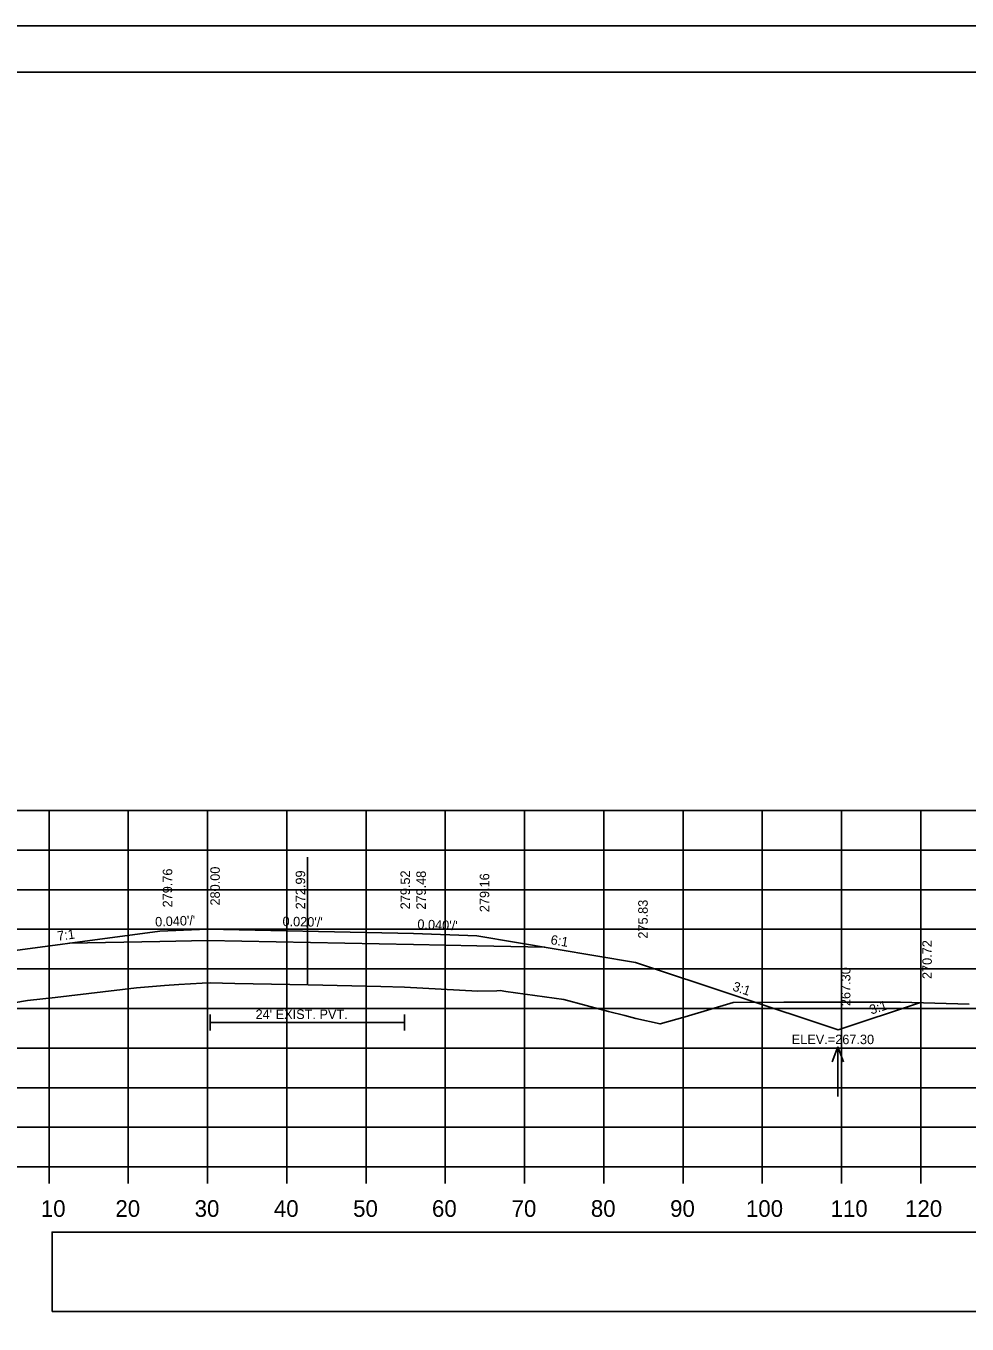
# Model space of a CAD drawing. Extents: x 285 to 4233, y -659 to 3710.
# Drawn here: x 1727.6 to 1846.4, y 1392.6 to 1556.5 of the extents above; entities that cross this region are included whole.
import ezdxf

# ---------------------------------------------------------------- set-up
doc = ezdxf.new("R2010")
doc.units = 0
for name, color, linetype in [('R_Alt Surface', 7, 'Continuous'), ('R_Axis', 7, 'Continuous'), ('R_Axis Annot', 7, 'Continuous'), ('R_Border', 7, 'Continuous'), ('R_Exist Surface', 7, 'Continuous'), ('R_Fin Surface', 7, 'Continuous'), ('R_Grid', 7, 'Continuous'), ('R_No Plot', 7, 'Continuous'), ('R_Water', 7, 'Continuous'), ('R_Water Annot', 7, 'Continuous'), ('R_Xsect Elev', 7, 'Continuous'), ('R_Xsect Slope', 7, 'Continuous')]:
    doc.layers.add(name, color=color, linetype=linetype)

msp = doc.modelspace()

# ---------------------------------------------------------------- linework, layer by layer
at = {"layer": 'R_Alt Surface'}
for points in [[(1733.11, 1440.66), (1744.55, 1440.89), (1750.55, 1441.01), (1750.55, 1441.01), (1776.55, 1440.49), (1784.55, 1440.33), (1793.12, 1440.16)], [(1750.9, 1431.66), (1750.9, 1429.66)], [(1750.9, 1430.66), (1775.42, 1430.66)], [(1775.42, 1431.66), (1775.42, 1429.66)]]:
    msp.add_lwpolyline(points, dxfattribs=at)
at = {"layer": 'R_Axis'}
for p, q in [((1500.55, 1412.43), (1940.55, 1412.43)), ((1730.55, 1410.33), (1730.55, 1412.43)), ((1740.55, 1410.33), (1740.55, 1412.43)), ((1750.55, 1410.33), (1750.55, 1412.43)), ((1760.55, 1410.33), (1760.55, 1412.43)), ((1770.55, 1410.33), (1770.55, 1412.43)), ((1780.55, 1410.33), (1780.55, 1412.43)), ((1790.55, 1410.33), (1790.55, 1412.43)), ((1800.55, 1410.33), (1800.55, 1412.43)), ((1810.55, 1410.33), (1810.55, 1412.43)), ((1820.55, 1410.33), (1820.55, 1412.43)), ((1830.55, 1410.33), (1830.55, 1412.43)), ((1840.55, 1410.33), (1840.55, 1412.43))]:
    msp.add_line(p, q, dxfattribs=at)
at = {"layer": 'R_Axis Annot'}
msp.add_lwpolyline([(1730.94, 1394.19), (1941.61, 1394.19), (1941.61, 1404.2), (1730.94, 1404.2)], close=True, dxfattribs=at)
at = {"layer": 'R_Border'}
msp.add_line((1485.55, 1550.62), (1959.82, 1550.62), dxfattribs=at)
at = {"layer": 'R_Exist Surface'}
msp.add_lwpolyline([(1724.09, 1432.79), (1727.85, 1433.42), (1731.34, 1433.81), (1741.58, 1435.05), (1745.1, 1435.32), (1746.93, 1435.46), (1749.89, 1435.61), (1750.9, 1435.66), (1754, 1435.6), (1763.24, 1435.42), (1772.41, 1435.21), (1775.42, 1435.14), (1777.7, 1435.01), (1784.67, 1434.62), (1787.06, 1434.67), (1787.47, 1434.69), (1788.21, 1434.58), (1795.53, 1433.57), (1801.15, 1432.05), (1803.22, 1431.55), (1804.59, 1431.16), (1807.65, 1430.48), (1810.82, 1431.39), (1816.89, 1433.17), (1823.27, 1433.24), (1837.99, 1433.21), (1846.68, 1432.99)], dxfattribs=at)
at = {"layer": 'R_Fin Surface'}
msp.add_lwpolyline([(1705.73, 1434.05), (1720.55, 1438.99), (1744.55, 1442.19), (1750.55, 1442.43), (1774.55, 1441.95), (1776.55, 1441.91), (1784.55, 1441.59), (1804.55, 1438.25), (1830.13, 1429.73), (1840.4, 1433.15)], dxfattribs=at)
at = {"layer": 'R_Grid'}
for p, q in [((1500.55, 1457.43), (1940.55, 1457.43)), ((1730.55, 1412.43), (1730.55, 1457.43)), ((1740.55, 1412.43), (1740.55, 1457.43)), ((1750.55, 1412.43), (1750.55, 1457.43)), ((1760.55, 1412.43), (1760.55, 1457.43)), ((1770.55, 1412.43), (1770.55, 1457.43)), ((1780.55, 1412.43), (1780.55, 1457.43)), ((1790.55, 1412.43), (1790.55, 1457.43)), ((1800.55, 1412.43), (1800.55, 1457.43)), ((1810.55, 1412.43), (1810.55, 1457.43)), ((1820.55, 1412.43), (1820.55, 1457.43)), ((1830.55, 1412.43), (1830.55, 1457.43)), ((1840.55, 1412.43), (1840.55, 1457.43)), ((1500.55, 1452.43), (1940.55, 1452.43)), ((1500.55, 1447.43), (1940.55, 1447.43)), ((1500.55, 1442.43), (1940.55, 1442.43)), ((1500.55, 1437.43), (1940.55, 1437.43)), ((1500.55, 1432.43), (1940.55, 1432.43)), ((1500.55, 1427.43), (1940.55, 1427.43)), ((1500.55, 1422.43), (1940.55, 1422.43)), ((1500.55, 1417.43), (1940.55, 1417.43)), ((1500.55, 1412.43), (1940.55, 1412.43))]:
    msp.add_line(p, q, dxfattribs=at)
at = {"layer": 'R_No Plot'}
msp.add_line((1466.95, 1556.46), (1966.95, 1556.46), dxfattribs=at)
for points in [[(1466.94, 1556.46), (1966.95, 1556.46), (1966.95, 1236.45), (1466.94, 1236.45)], [(1836.43, 1550.62), (1865.86, 1550.62), (1865.86, 1535.8), (1890.03, 1535.8), (1924.82, 1535.8), (1925.01, 1493.56), (1959.82, 1493.56), (1959.82, 1242.43), (1485.55, 1242.43), (1485.55, 1550.62)]]:
    msp.add_lwpolyline(points, close=True, dxfattribs=at)
at = {"layer": 'R_Water Annot'}
for p, q in [((1830.09, 1427.6), (1829.39, 1425.68)), ((1830.09, 1421.32), (1830.09, 1427.6)), ((1830.09, 1427.6), (1830.79, 1425.68))]:
    msp.add_line(p, q, dxfattribs=at)
at = {"layer": 'R_Xsect Elev'}
msp.add_line((1763.16, 1435.42), (1763.16, 1451.55), dxfattribs=at)

# ---------------------------------------------------------------- texts
at = {"layer": 'R_Axis Annot'}
for s, p in [('10', (1729.51, 1406.13)), ('20', (1738.92, 1406.13)), ('30', (1748.92, 1406.13)), ('40', (1758.92, 1406.13)), ('50', (1768.92, 1406.13)), ('60', (1778.87, 1406.13)), ('70', (1788.92, 1406.13)), ('80', (1798.92, 1406.13)), ('90', (1808.92, 1406.13)), ('100', (1818.49, 1406.13)), ('110', (1829.17, 1406.13)), ('120', (1838.57, 1406.13))]:
    msp.add_text(s, height=2.1, dxfattribs=at).set_placement(p)
at = {"layer": 'R_Water'}
msp.add_text("24' EXIST. PVT.", height=1.2, dxfattribs=at).set_placement((1756.61, 1431.1))
at = {"layer": 'R_Xsect Elev'}
for s, p in [('280.00', (1752.1, 1445.43)), ('279.76', (1746.1, 1445.19)), ('272.99', (1762.87, 1444.95)), ('279.52', (1776.1, 1444.95)), ('279.48', (1778.1, 1444.91)), ('279.16', (1786.1, 1444.59)), ('275.83', (1806.1, 1441.25)), ('270.72', (1841.95, 1436.15)), ('267.30', (1831.68, 1432.73))]:
    msp.add_text(s, height=1.2, rotation=90, dxfattribs=at).set_placement(p)
msp.add_text('ELEV.=267.30', height=1.2, dxfattribs=at).set_placement((1824.27, 1427.93))
at = {"layer": 'R_Xsect Slope'}
for s, rotation, p in [("0.040'/'", 2.2906, (1743.96, 1442.77)), ("0.020'/'", 358.8542, (1760, 1442.84)), ("0.040'/'", 357.7093, (1777.01, 1442.49)), ('7:1', 7.5948, (1731.66, 1440.97)), ('6:1', 350.5386, (1793.78, 1440.56)), ('3:1', 341.5645, (1816.71, 1434.73)), ('3:1', 18.4336, (1834.32, 1431.65))]:
    msp.add_text(s, height=1.2, rotation=rotation, dxfattribs=at).set_placement(p)

doc.saveas('drawing.dxf')
